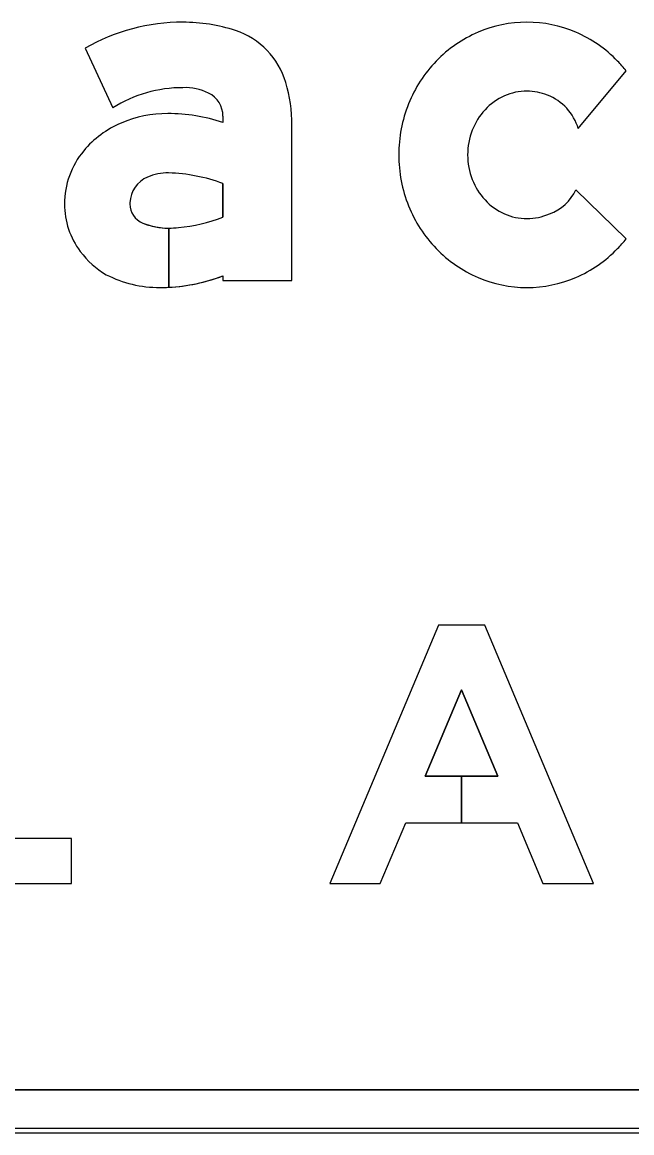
# Model space of a CAD drawing. Extents: x 1806251 to 1809821, y 414895 to 422886.
# Drawn here: x 1809677.554 to 1809677.837, y 415311.781 to 415312.297 of the extents above; entities that cross this region are included whole.
import ezdxf

# ---------------------------------------------------------------- set-up
doc = ezdxf.new("R2010")
doc.units = 0
for name, color, linetype in [('GSBWFILL', 7, 'Continuous'), ('GSCOLORFILL', 7, 'Continuous'), ('GSOUTLINE', 7, 'Continuous')]:
    doc.layers.add(name, color=color, linetype=linetype)

msp = doc.modelspace()

# ---------------------------------------------------------------- linework, layer by layer
at = {"layer": 'GSBWFILL'}
for p, q in [((1809677.8125308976, 415312.24730625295), (1809677.834750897, 415312.2741286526)), ((1809677.834750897, 415312.1961446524), (1809677.8114196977, 415312.2189718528)), ((1809678.375, 415311.80100000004), (1809676.8152, 415311.80100000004)), ((1809676.8152, 415311.781), (1809678.375, 415311.781))]:
    msp.add_line(p, q, dxfattribs=at)
for points in [[(1809677.58357782, 415312.28471760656), (1809677.5964240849, 415312.25698773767)], [(1809677.6475507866, 415312.2530889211), (1809677.6475507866, 415312.2501412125)], [(1809677.6475507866, 415312.1789766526), (1809677.6475507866, 415312.17673665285), (1809677.6795507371, 415312.17673665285), (1809677.6795507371, 415312.24893195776)], [(1809677.6475507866, 415312.22181491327), (1809677.6475507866, 415312.20626943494)], [(1809677.6223543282, 415312.1736402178), (1809677.6223543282, 415312.20109337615)], [(1809677.622362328, 415312.20109337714), (1809677.622362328, 415312.17364062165)]]:
    msp.add_lwpolyline(points, dxfattribs=at)
for points in [[(1809677.5771590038, 415311.8967366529), (1809677.5771590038, 415311.91773665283), (1809677.5087591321, 415311.91773665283), (1809677.5087591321, 415312.0167366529), (1809677.4871591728, 415312.0167366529), (1809677.4871591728, 415311.8967366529)], [(1809677.775215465, 415311.9465366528), (1809677.7583650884, 415311.9465366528), (1809677.7583650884, 415311.9249366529), (1809677.7842874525, 415311.9249366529), (1809677.7961314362, 415311.8967366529), (1809677.819559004, 415311.8967366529), (1809677.7691590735, 415312.0167366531), (1809677.7475591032, 415312.0167366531), (1809677.6971591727, 415311.8967366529), (1809677.7205867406, 415311.8967366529), (1809677.7324307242, 415311.9249366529), (1809677.7583590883, 415311.9249366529), (1809677.7583590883, 415311.9465366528), (1809677.7415027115, 415311.9465366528), (1809677.7583590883, 415311.98667065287)]]:
    msp.add_lwpolyline(points, close=True, dxfattribs=at)
for centre, radius, start, end in [((1809677.7886696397, 415312.2391812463), 0.05755540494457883, 90, 113.20470833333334), ((1809677.7886696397, 415312.2391812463), 0.057555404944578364, 66.79529166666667, 90), ((1809677.789511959, 415312.237216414), 0.05969317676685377, 113.20470833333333, 135.9844527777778), ((1809677.7878273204, 415312.237216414), 0.059693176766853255, 44.015547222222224, 66.79529166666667), ((1809677.7908192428, 415312.23595329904), 0.06151099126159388, 135.9844527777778, 158.18779166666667), ((1809677.7865200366, 415312.23595329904), 0.06151099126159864, 38.362347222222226, 44.015550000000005), ((1809677.7895271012, 415312.2371793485), 0.027739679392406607, 114.01492222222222, 137.0867861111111), ((1809677.7886696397, 415312.2391038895), 0.02563276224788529, 90, 114.01492222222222), ((1809677.7886696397, 415312.2391038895), 0.025632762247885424, 68.21394722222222, 90), ((1809677.7893391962, 415312.24037304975), 0.024206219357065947, 16.64454444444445, 68.57064444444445), ((1809677.7928597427, 415312.2351366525), 0.06370884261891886, 158.18779166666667, 180), ((1809677.7908605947, 415312.2359396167), 0.029560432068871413, 137.08678611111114, 158.93885000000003), ((1809677.7929457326, 415312.2351366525), 0.03179483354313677, 158.93885, 180), ((1809677.7928597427, 415312.2351366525), 0.06370884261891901, 180, 201.81220833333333), ((1809677.7929457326, 415312.2351366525), 0.03179483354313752, 180, 201.06115), ((1809677.7908605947, 415312.2343336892), 0.0295604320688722, 201.06115000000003, 222.91321388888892), ((1809677.792022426, 415312.2279016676), 0.02135378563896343, 289.3607416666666, 335.28027777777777), ((1809677.7908192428, 415312.2343200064), 0.06151099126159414, 201.81220833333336, 224.01554722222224), ((1809677.7895271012, 415312.23309395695), 0.0277396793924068, 222.91321388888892, 245.9850777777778), ((1809677.7886696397, 415312.231169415), 0.025632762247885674, 245.98507777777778, 270), ((1809677.7886696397, 415312.231169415), 0.02563276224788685, 270, 294.01492222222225), ((1809677.7865200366, 415312.2343200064), 0.06151099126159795, 315.9844527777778, 321.63765555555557), ((1809677.789511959, 415312.23305689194), 0.059693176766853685, 224.01554722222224, 246.79529166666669), ((1809677.7878273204, 415312.23305689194), 0.05969317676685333, 293.2047083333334, 315.98445277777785), ((1809677.7886696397, 415312.23109205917), 0.05755540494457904, 246.7952916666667, 270.00000000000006), ((1809677.7886696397, 415312.23109205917), 0.05755540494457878, 270, 293.2047083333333)]:
    msp.add_arc(centre, radius, start, end, dxfattribs=at)
for centre, major_axis, ratio, start_param, end_param in [((1809677.6289667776, 415312.2050229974), (5.615841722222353e-18, 0.09171365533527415), 0.9999984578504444, 4.960524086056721e-16, 0.5177189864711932), ((1809677.6289667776, 415312.21841663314), (4.795718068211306e-18, 0.07832001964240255), 0.9999984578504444, 5.9661296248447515, 6.283185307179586), ((1809677.6421608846, 415312.2586273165), (2.2043642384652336e-18, 0.03599999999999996), 0.9999984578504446, 4.9971653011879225, 5.966129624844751), ((1809677.609040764, 415312.24893195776), (4.317497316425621e-18, 0.0705100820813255), 0.9999984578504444, 4.712388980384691, 4.997165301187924), ((1809677.6289667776, 415312.2050229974), (3.754378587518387e-18, 0.061313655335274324), 0.9999984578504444, 0, 0.5594952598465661), ((1809677.6301117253, 415312.24212292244), (1.4843199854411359e-18, 0.024240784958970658), 0.9999984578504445, 5.822746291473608, 6.330435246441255), ((1809677.6355508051, 415312.2530889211), (7.347880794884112e-19, 0.011999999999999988), 0.9999984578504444, 4.712388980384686, 5.822746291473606), ((1809677.6218864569, 415312.19945923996), (3.3596546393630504e-18, 0.054867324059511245), 0.9999984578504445, 7.440786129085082e-16, 0.4045122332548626), ((1809677.6218864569, 415312.1735475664), (4.94628705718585e-18, 0.08077899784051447), 0.9999984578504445, 5.959870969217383, 6.283185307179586), ((1809677.6181292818, 415312.20762583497), (2.8094456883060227e-18, 0.04588172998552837), 0.9999984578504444, 0.3992851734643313, 0.87592986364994), ((1809677.6124864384, 415312.2123294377), (2.35962481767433e-18, 0.03853559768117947), 0.9999984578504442, 0.8759298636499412, 1.5707963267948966), ((1809677.6217408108, 415312.2036117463), (1.4168024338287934e-18, 0.023138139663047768), 0.9999984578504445, 6.259454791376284, 6.691732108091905), ((1809677.620058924, 415312.1481064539), (4.817059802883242e-18, 0.07866855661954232), 0.9999984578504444, 5.926185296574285, 6.254823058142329), ((1809677.6179515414, 415312.2123648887), (8.327598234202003e-19, 0.013600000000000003), 0.9999984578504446, 0.4085468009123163, 1.5307853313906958), ((1809677.6107831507, 415312.2123294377), (2.255328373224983e-18, 0.036832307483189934), 0.9999984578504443, 1.5707963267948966, 2.2139400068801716), ((1809677.6188370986, 415312.2123294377), (8.870280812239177e-19, 0.014486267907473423), 0.9999984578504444, 1.5307853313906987, 1.5707963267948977), ((1809677.6139508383, 415312.2123294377), (5.878304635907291e-19, 0.009599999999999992), 0.9999984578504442, 1.5707963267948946, 2.7570271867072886), ((1809677.6204883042, 415312.2750962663), (4.5285084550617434e-18, 0.0739561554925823), 0.9999984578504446, 3.2285621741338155, 3.5162209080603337), ((1809677.6223543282, 415312.23309337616), (1.959434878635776e-18, 0.032000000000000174), 0.9999984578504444, 2.7570271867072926, 3.1415926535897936), ((1809677.6223543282, 415312.23309337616), (1.95943487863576e-18, 0.03199999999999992), 0.9999984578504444, 3.141842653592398, 3.284509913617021), ((1809677.6140518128, 415312.21477911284), (2.505446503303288e-18, 0.040917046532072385), 0.9999984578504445, 2.2139400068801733, 2.6111245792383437), ((1809677.6182427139, 415312.22859268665), (3.371209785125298e-18, 0.05505603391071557), 0.9999984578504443, 2.6724432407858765, 3.1415926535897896), ((1809677.6182427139, 415312.25520571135), (5.000787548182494e-18, 0.08166905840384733), 0.9999984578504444, 3.192056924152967, 3.5086436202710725), ((1809677.6182427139, 415312.25520571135), (5.00078754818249e-18, 0.08166905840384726), 0.9999984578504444, 3.1415926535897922, 3.1919588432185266)]:
    msp.add_ellipse(centre, major_axis=major_axis, ratio=ratio, start_param=start_param, end_param=end_param, dxfattribs=at)
at = {"layer": 'GSCOLORFILL'}
for p, q in [((1809677.8125308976, 415312.24730625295), (1809677.834750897, 415312.2741286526)), ((1809677.834750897, 415312.1961446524), (1809677.8114196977, 415312.2189718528)), ((1809678.375, 415311.80100000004), (1809676.8152, 415311.80100000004)), ((1809678.375, 415311.783), (1809676.81502, 415311.783)), ((1809676.815, 415311.781), (1809678.375, 415311.781)), ((1809676.81502, 415311.781), (1809678.375, 415311.781)), ((1809676.8152, 415311.781), (1809678.375, 415311.781))]:
    msp.add_line(p, q, dxfattribs=at)
for points in [[(1809677.58357782, 415312.28471760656), (1809677.5964240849, 415312.25698773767)], [(1809677.6475507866, 415312.2530889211), (1809677.6475507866, 415312.2501412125)], [(1809677.6475507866, 415312.1789766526), (1809677.6475507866, 415312.17673665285), (1809677.6795507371, 415312.17673665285), (1809677.6795507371, 415312.24893195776)], [(1809677.6475507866, 415312.22181491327), (1809677.6475507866, 415312.20626943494)], [(1809677.6223543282, 415312.1736402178), (1809677.6223543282, 415312.20109337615)], [(1809677.622362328, 415312.20109337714), (1809677.622362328, 415312.17364062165)]]:
    msp.add_lwpolyline(points, dxfattribs=at)
for points in [[(1809677.5771590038, 415311.8967366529), (1809677.5771590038, 415311.91773665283), (1809677.5087591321, 415311.91773665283), (1809677.5087591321, 415312.0167366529), (1809677.4871591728, 415312.0167366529), (1809677.4871591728, 415311.8967366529)], [(1809677.775215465, 415311.9465366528), (1809677.7583650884, 415311.9465366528), (1809677.7583650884, 415311.9249366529), (1809677.7842874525, 415311.9249366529), (1809677.7961314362, 415311.8967366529), (1809677.819559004, 415311.8967366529), (1809677.7691590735, 415312.0167366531), (1809677.7475591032, 415312.0167366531), (1809677.6971591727, 415311.8967366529), (1809677.7205867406, 415311.8967366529), (1809677.7324307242, 415311.9249366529), (1809677.7583590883, 415311.9249366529), (1809677.7583590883, 415311.9465366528), (1809677.7415027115, 415311.9465366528), (1809677.7583590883, 415311.98667065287)]]:
    msp.add_lwpolyline(points, close=True, dxfattribs=at)
for centre, radius, start, end in [((1809677.7886696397, 415312.2391812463), 0.05755540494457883, 90, 113.20470833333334), ((1809677.7886696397, 415312.2391812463), 0.057555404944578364, 66.79529166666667, 90), ((1809677.789511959, 415312.237216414), 0.05969317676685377, 113.20470833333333, 135.9844527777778), ((1809677.7878273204, 415312.237216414), 0.059693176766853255, 44.015547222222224, 66.79529166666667), ((1809677.7908192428, 415312.23595329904), 0.06151099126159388, 135.9844527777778, 158.18779166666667), ((1809677.7865200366, 415312.23595329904), 0.06151099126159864, 38.362347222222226, 44.015550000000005), ((1809677.7895271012, 415312.2371793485), 0.027739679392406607, 114.01492222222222, 137.0867861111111), ((1809677.7886696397, 415312.2391038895), 0.02563276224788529, 90, 114.01492222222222), ((1809677.7886696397, 415312.2391038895), 0.025632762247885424, 68.21394722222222, 90), ((1809677.7893391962, 415312.24037304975), 0.024206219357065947, 16.64454444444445, 68.57064444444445), ((1809677.7928597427, 415312.2351366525), 0.06370884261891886, 158.18779166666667, 180), ((1809677.7908605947, 415312.2359396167), 0.029560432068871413, 137.08678611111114, 158.93885000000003), ((1809677.7929457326, 415312.2351366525), 0.03179483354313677, 158.93885, 180), ((1809677.7928597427, 415312.2351366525), 0.06370884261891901, 180, 201.81220833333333), ((1809677.7929457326, 415312.2351366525), 0.03179483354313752, 180, 201.06115), ((1809677.7908605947, 415312.2343336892), 0.0295604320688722, 201.06115000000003, 222.91321388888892), ((1809677.792022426, 415312.2279016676), 0.02135378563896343, 289.3607416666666, 335.28027777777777), ((1809677.7908192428, 415312.2343200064), 0.06151099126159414, 201.81220833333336, 224.01554722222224), ((1809677.7895271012, 415312.23309395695), 0.0277396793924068, 222.91321388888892, 245.9850777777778), ((1809677.7886696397, 415312.231169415), 0.025632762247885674, 245.98507777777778, 270), ((1809677.7886696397, 415312.231169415), 0.02563276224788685, 270, 294.01492222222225), ((1809677.7865200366, 415312.2343200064), 0.06151099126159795, 315.9844527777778, 321.63765555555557), ((1809677.789511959, 415312.23305689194), 0.059693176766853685, 224.01554722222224, 246.79529166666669), ((1809677.7878273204, 415312.23305689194), 0.05969317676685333, 293.2047083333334, 315.98445277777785), ((1809677.7886696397, 415312.23109205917), 0.05755540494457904, 246.7952916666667, 270.00000000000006), ((1809677.7886696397, 415312.23109205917), 0.05755540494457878, 270, 293.2047083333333)]:
    msp.add_arc(centre, radius, start, end, dxfattribs=at)
for centre, major_axis, ratio, start_param, end_param in [((1809677.6289667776, 415312.2050229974), (5.615841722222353e-18, 0.09171365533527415), 0.9999984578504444, 4.960524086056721e-16, 0.5177189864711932), ((1809677.6289667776, 415312.21841663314), (4.795718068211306e-18, 0.07832001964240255), 0.9999984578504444, 5.9661296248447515, 6.283185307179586), ((1809677.6421608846, 415312.2586273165), (2.2043642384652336e-18, 0.03599999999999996), 0.9999984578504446, 4.9971653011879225, 5.966129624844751), ((1809677.609040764, 415312.24893195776), (4.317497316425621e-18, 0.0705100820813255), 0.9999984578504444, 4.712388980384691, 4.997165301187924), ((1809677.6289667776, 415312.2050229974), (3.754378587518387e-18, 0.061313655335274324), 0.9999984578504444, 0, 0.5594952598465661), ((1809677.6301117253, 415312.24212292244), (1.4843199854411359e-18, 0.024240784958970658), 0.9999984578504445, 5.822746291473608, 6.330435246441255), ((1809677.6355508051, 415312.2530889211), (7.347880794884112e-19, 0.011999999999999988), 0.9999984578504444, 4.712388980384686, 5.822746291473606), ((1809677.6218864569, 415312.19945923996), (3.3596546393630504e-18, 0.054867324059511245), 0.9999984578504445, 7.440786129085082e-16, 0.4045122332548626), ((1809677.6218864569, 415312.1735475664), (4.94628705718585e-18, 0.08077899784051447), 0.9999984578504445, 5.959870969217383, 6.283185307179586), ((1809677.6181292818, 415312.20762583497), (2.8094456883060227e-18, 0.04588172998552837), 0.9999984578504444, 0.3992851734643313, 0.87592986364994), ((1809677.6124864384, 415312.2123294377), (2.35962481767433e-18, 0.03853559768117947), 0.9999984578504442, 0.8759298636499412, 1.5707963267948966), ((1809677.6217408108, 415312.2036117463), (1.4168024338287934e-18, 0.023138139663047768), 0.9999984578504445, 6.259454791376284, 6.691732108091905), ((1809677.620058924, 415312.1481064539), (4.817059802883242e-18, 0.07866855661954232), 0.9999984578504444, 5.926185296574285, 6.254823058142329), ((1809677.6179515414, 415312.2123648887), (8.327598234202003e-19, 0.013600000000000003), 0.9999984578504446, 0.4085468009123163, 1.5307853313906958), ((1809677.6107831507, 415312.2123294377), (2.255328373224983e-18, 0.036832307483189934), 0.9999984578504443, 1.5707963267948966, 2.2139400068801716), ((1809677.6188370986, 415312.2123294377), (8.870280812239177e-19, 0.014486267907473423), 0.9999984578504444, 1.5307853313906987, 1.5707963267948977), ((1809677.6139508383, 415312.2123294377), (5.878304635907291e-19, 0.009599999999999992), 0.9999984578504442, 1.5707963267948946, 2.7570271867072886), ((1809677.6204883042, 415312.2750962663), (4.5285084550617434e-18, 0.0739561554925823), 0.9999984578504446, 3.2285621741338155, 3.5162209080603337), ((1809677.6223543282, 415312.23309337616), (1.959434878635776e-18, 0.032000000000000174), 0.9999984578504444, 2.7570271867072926, 3.1415926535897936), ((1809677.6223543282, 415312.23309337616), (1.95943487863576e-18, 0.03199999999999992), 0.9999984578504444, 3.141842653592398, 3.284509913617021), ((1809677.6140518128, 415312.21477911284), (2.505446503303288e-18, 0.040917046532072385), 0.9999984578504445, 2.2139400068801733, 2.6111245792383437), ((1809677.6182427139, 415312.22859268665), (3.371209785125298e-18, 0.05505603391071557), 0.9999984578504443, 2.6724432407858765, 3.1415926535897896), ((1809677.6182427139, 415312.25520571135), (5.000787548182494e-18, 0.08166905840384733), 0.9999984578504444, 3.192056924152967, 3.5086436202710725), ((1809677.6182427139, 415312.25520571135), (5.00078754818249e-18, 0.08166905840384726), 0.9999984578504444, 3.1415926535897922, 3.1919588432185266)]:
    msp.add_ellipse(centre, major_axis=major_axis, ratio=ratio, start_param=start_param, end_param=end_param, dxfattribs=at)
at = {"layer": 'GSOUTLINE'}
for p, q in [((1809677.8125308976, 415312.24730625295), (1809677.834750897, 415312.2741286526)), ((1809677.834750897, 415312.1961446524), (1809677.8114196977, 415312.2189718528)), ((1809676.815, 415311.80100000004), (1809678.375, 415311.80100000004)), ((1809676.815, 415311.781), (1809678.375, 415311.781))]:
    msp.add_line(p, q, dxfattribs=at)
for points in [[(1809677.58357782, 415312.28471760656), (1809677.5964240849, 415312.25698773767)], [(1809677.6475507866, 415312.2530889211), (1809677.6475507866, 415312.2501412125)], [(1809677.6475507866, 415312.1789766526), (1809677.6475507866, 415312.17673665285), (1809677.6795507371, 415312.17673665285), (1809677.6795507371, 415312.24893195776)], [(1809677.6475507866, 415312.20626943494), (1809677.6475507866, 415312.22181491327)]]:
    msp.add_lwpolyline(points, dxfattribs=at)
for points in [[(1809677.5771590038, 415311.8967366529), (1809677.5771590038, 415311.91773665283), (1809677.5087591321, 415311.91773665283), (1809677.5087591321, 415312.0167366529), (1809677.4871591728, 415312.0167366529), (1809677.4871591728, 415311.8967366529)], [(1809677.7324307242, 415311.9249366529), (1809677.7842874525, 415311.9249366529), (1809677.7961314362, 415311.8967366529), (1809677.819559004, 415311.8967366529), (1809677.7691590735, 415312.0167366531), (1809677.7475591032, 415312.0167366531), (1809677.6971591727, 415311.8967366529), (1809677.7205867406, 415311.8967366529)], [(1809677.775215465, 415311.9465366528), (1809677.7583590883, 415311.98667065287), (1809677.7415027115, 415311.9465366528)]]:
    msp.add_lwpolyline(points, close=True, dxfattribs=at)
for centre, radius, start, end in [((1809677.7886696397, 415312.2391812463), 0.05755540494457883, 90, 113.20470833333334), ((1809677.7886696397, 415312.2391812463), 0.0575554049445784, 66.79529166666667, 90), ((1809677.789511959, 415312.237216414), 0.05969317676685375, 113.20470833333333, 135.9844527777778), ((1809677.7878273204, 415312.237216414), 0.059693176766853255, 44.015547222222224, 66.79529166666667), ((1809677.7908192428, 415312.23595329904), 0.061510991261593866, 135.9844527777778, 158.18779166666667), ((1809677.7865200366, 415312.23595329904), 0.06151099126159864, 38.362347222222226, 44.015550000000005), ((1809677.7895271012, 415312.2371793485), 0.027739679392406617, 114.01492222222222, 137.0867861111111), ((1809677.7886696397, 415312.2391038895), 0.025632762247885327, 90, 114.01492222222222), ((1809677.7886696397, 415312.2391038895), 0.02563276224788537, 68.21394722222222, 90), ((1809677.7893391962, 415312.24037304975), 0.024206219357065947, 16.64454444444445, 68.57064444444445), ((1809677.7928597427, 415312.2351366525), 0.06370884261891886, 158.18779166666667, 180), ((1809677.7908605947, 415312.2359396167), 0.029560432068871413, 137.08678611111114, 158.93885000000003), ((1809677.7929457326, 415312.2351366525), 0.03179483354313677, 158.93885, 180), ((1809677.7928597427, 415312.2351366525), 0.06370884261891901, 180, 201.81220833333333), ((1809677.7929457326, 415312.2351366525), 0.03179483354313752, 180, 201.06115), ((1809677.7908605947, 415312.2343336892), 0.0295604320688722, 201.06115000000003, 222.91321388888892), ((1809677.792022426, 415312.2279016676), 0.02135378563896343, 289.3607416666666, 335.28027777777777), ((1809677.7908192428, 415312.2343200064), 0.06151099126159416, 201.81220833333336, 224.01554722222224), ((1809677.7895271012, 415312.23309395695), 0.02773967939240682, 222.91321388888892, 245.9850777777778), ((1809677.7886696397, 415312.231169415), 0.025632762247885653, 245.98507777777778, 270), ((1809677.7886696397, 415312.231169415), 0.02563276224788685, 270, 294.01492222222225), ((1809677.7865200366, 415312.2343200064), 0.06151099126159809, 315.9844527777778, 321.63765555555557), ((1809677.789511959, 415312.23305689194), 0.05969317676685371, 224.01554722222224, 246.79529166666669), ((1809677.7878273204, 415312.23305689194), 0.059693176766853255, 293.2047083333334, 315.98445277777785), ((1809677.7886696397, 415312.23109205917), 0.05755540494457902, 246.7952916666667, 270.00000000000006), ((1809677.7886696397, 415312.23109205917), 0.05755540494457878, 270, 293.2047083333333)]:
    msp.add_arc(centre, radius, start, end, dxfattribs=at)
for centre, major_axis, ratio, start_param, end_param in [((1809677.6289667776, 415312.2050229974), (5.615841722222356e-18, 0.0917136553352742), 0.9999984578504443, 6.283185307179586, 6.800904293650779), ((1809677.6289667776, 415312.21841663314), (4.7957180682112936e-18, 0.07832001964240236), 0.9999984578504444, 5.9661296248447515, 6.283185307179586), ((1809677.6421608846, 415312.2586273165), (2.204364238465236e-18, 0.036000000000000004), 0.9999984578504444, 4.997165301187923, 5.9661296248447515), ((1809677.609040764, 415312.24893195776), (4.31749731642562e-18, 0.07051008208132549), 0.9999984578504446, 4.71238898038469, 4.997165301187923), ((1809677.6289667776, 415312.2050229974), (3.7543785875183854e-18, 0.061313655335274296), 0.9999984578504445, 0, 0.5594952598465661), ((1809677.6301117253, 415312.24212292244), (1.4843199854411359e-18, 0.024240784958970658), 0.9999984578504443, 5.822746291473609, 6.330435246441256), ((1809677.6355508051, 415312.2530889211), (7.347880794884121e-19, 0.012000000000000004), 0.9999984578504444, 4.712388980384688, 5.822746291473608), ((1809677.6218864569, 415312.19945923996), (3.359654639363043e-18, 0.05486732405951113), 0.9999984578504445, 7.440786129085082e-16, 0.404512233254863), ((1809677.6218864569, 415312.1735475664), (4.946287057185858e-18, 0.0807789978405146), 0.9999984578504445, 5.959870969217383, 6.283185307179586), ((1809677.6181292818, 415312.20762583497), (2.8094456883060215e-18, 0.04588172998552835), 0.9999984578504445, 0.3992851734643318, 0.8759298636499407), ((1809677.6124864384, 415312.2123294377), (2.3596248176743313e-18, 0.038535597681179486), 0.9999984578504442, 0.8759298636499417, 1.570796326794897), ((1809677.6217408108, 415312.2036117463), (1.4168024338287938e-18, 0.023138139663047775), 0.9999984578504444, 6.2595802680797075, 6.691732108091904), ((1809677.6222586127, 415312.2255437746), (7.347880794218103e-20, 0.0011999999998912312), 0.9999984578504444, 6.2547868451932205, 6.259580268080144), ((1809677.620058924, 415312.1481064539), (4.817059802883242e-18, 0.07866855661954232), 0.9999984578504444, 5.926185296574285, 6.2547868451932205), ((1809677.6179515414, 415312.2123648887), (8.3275982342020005e-19, 0.013599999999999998), 0.9999984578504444, 0.4085468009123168, 1.5307853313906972), ((1809677.6107831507, 415312.2123294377), (2.2553283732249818e-18, 0.03683230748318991), 0.9999984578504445, 1.5707963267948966, 2.213940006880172), ((1809677.6188370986, 415312.2123294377), (8.870280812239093e-19, 0.014486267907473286), 0.9999984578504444, 1.5307853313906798, 1.5707963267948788), ((1809677.6139508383, 415312.2123294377), (5.878304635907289e-19, 0.009599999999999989), 0.9999984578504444, 1.5707963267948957, 2.7570271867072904), ((1809677.6204883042, 415312.2750962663), (4.5285084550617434e-18, 0.0739561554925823), 0.9999984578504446, 3.228562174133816, 3.516220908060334), ((1809677.6223543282, 415312.23309337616), (1.9594348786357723e-18, 0.03200000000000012), 0.9999984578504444, 2.7570271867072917, 3.2845099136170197), ((1809677.6140518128, 415312.21477911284), (2.5054465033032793e-18, 0.040917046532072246), 0.9999984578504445, 2.2139400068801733, 2.6111245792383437), ((1809677.6182427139, 415312.22859268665), (3.3712097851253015e-18, 0.055056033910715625), 0.9999984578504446, 2.6724432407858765, 3.1415926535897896), ((1809677.6182427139, 415312.25520571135), (5.0007875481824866e-18, 0.08166905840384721), 0.9999984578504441, 3.141592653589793, 3.508643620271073)]:
    msp.add_ellipse(centre, major_axis=major_axis, ratio=ratio, start_param=start_param, end_param=end_param, dxfattribs=at)

doc.saveas('drawing.dxf')
